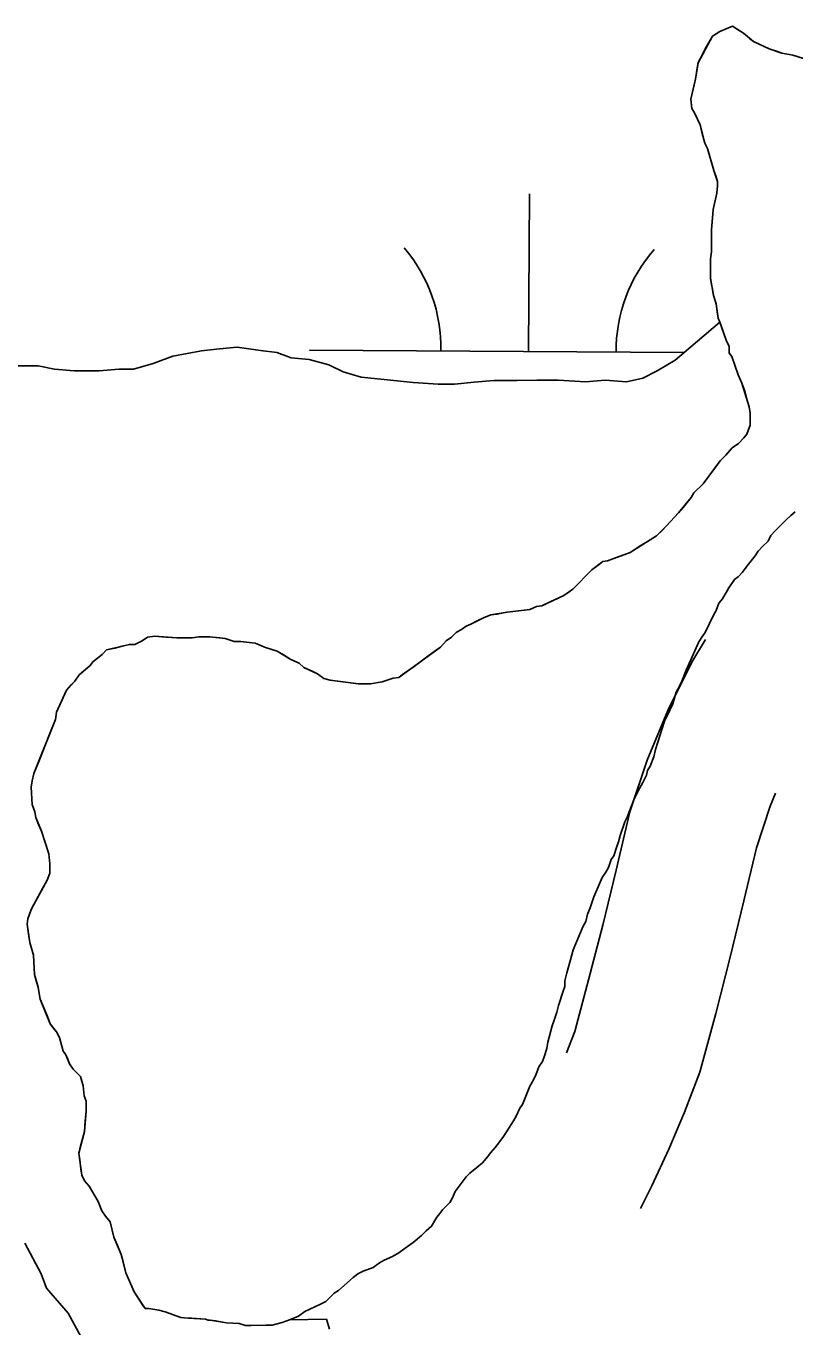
# Model space of a CAD drawing. Extents: x 3172231 to 3210228, y 940198 to 965780.
# Drawn here: x 3177939.5 to 3178115.1, y 962917.2 to 963214.1 of the extents above; entities that cross this region are included whole.
import ezdxf

# ---------------------------------------------------------------- set-up
doc = ezdxf.new("R2010")
doc.units = 0
for name, color, linetype in [('V-ROAD-CNTR', 7, 'Continuous'), ('V-SITE-VEGE', 7, 'Continuous'), ('V-TOPO-SHOR', 7, 'Continuous'), ('V-WETL-SWMP', 7, 'Continuous')]:
    doc.layers.add(name, color=color, linetype=linetype)

msp = doc.modelspace()

# ---------------------------------------------------------------- linework, layer by layer
at = {"layer": 'V-ROAD-CNTR'}
for points in [[(3178094.655, 963074.117), (3178091.567, 963068.945), (3178086.027, 963057.923), (3178081.308, 963046.531), (3178077.398, 963034.735), (3178074.276, 963021.441), (3178071.193, 963008.909), (3178067.974, 962996.409), (3178064.805, 962984.615), (3178062.947, 962979.762)], [(3178110.667, 963039.014), (3178109.442, 963036.057), (3178106.296, 963026.569), (3178103.446, 963014.427), (3178100.285, 963001.585), (3178096.988, 962988.775), (3178093.375, 962975.335), (3178089.903, 962966.265), (3178086.318, 962957.786), (3178082.441, 962949.44), (3178079.801, 962944.235)]]:
    msp.add_lwpolyline(points, dxfattribs=at)
at = {"layer": 'V-SITE-VEGE'}
for points in [[(3177940.94, 963041.841), (3177941.349, 963043.51), (3177946.31, 963055.82), (3177946.514, 963057.487), (3177948.792, 963062.497), (3177950.662, 963064.588), (3177951.698, 963066.05), (3177954.192, 963068.141), (3177954.815, 963068.977), (3177956.894, 963070.65), (3177957.932, 963071.694), (3177963.138, 963072.962), (3177964.387, 963072.966), (3177966.054, 963073.806), (3177967.3, 963074.641), (3177968.967, 963074.856), (3177973.97, 963074.455), (3177977.511, 963074.465), (3177978.969, 963074.678), (3177981.472, 963074.688), (3177985.015, 963074.283), (3177987.1, 963073.662), (3177988.558, 963073.668), (3177991.894, 963073.263), (3177994.19, 963072.227), (3177996.901, 963071.401), (3178000.033, 963069.538), (3178001.911, 963068.708), (3178002.955, 963067.672), (3178006.087, 963066.222), (3178007.549, 963065.186), (3178009.009, 963064.772), (3178015.471, 963063.961), (3178018.18, 963063.967), (3178020.887, 963064.393), (3178023.386, 963065.235), (3178024.635, 963065.448), (3178034.199, 963072.356), (3178035.447, 963073.818), (3178036.694, 963074.656), (3178037.73, 963075.702), (3178039.186, 963076.538), (3178040.02, 963077.166), (3178041.06, 963077.586), (3178043.973, 963079.055), (3178045.638, 963079.686), (3178049.385, 963080.324), (3178054.593, 963080.963), (3178056.05, 963081.592), (3178057.301, 963081.805), (3178062.294, 963084.113), (3178064.373, 963085.58), (3178068.737, 963089.969), (3178071.231, 963091.853), (3178072.272, 963092.064), (3178077.476, 963093.956), (3178083.505, 963097.726), (3178085.791, 963100.026), (3178088.492, 963102.953), (3178091.396, 963106.504), (3178092.019, 963107.551), (3178094.095, 963109.64), (3178098.04, 963114.862), (3178099.285, 963116.115), (3178100.739, 963117.786), (3178102.193, 963118.833), (3178103.44, 963120.088), (3178104.061, 963120.922), (3178104.89, 963123.011), (3178104.88, 963125.718), (3178104.667, 963127.177), (3178102.984, 963132.589), (3178102.144, 963134.461), (3178100.671, 963138.625), (3178100.045, 963139.458), (3178100.041, 963140.917), (3178099.412, 963142.373), (3178097.909, 963146.467), (3178097.52, 963147.368), (3178097.092, 963150.698), (3178096.461, 963152.574), (3178095.822, 963156.531), (3178095.807, 963160.907), (3178096.012, 963162.574), (3178095.996, 963167.575), (3178096.397, 963172.163), (3178097.218, 963175.917), (3178097.421, 963177.584), (3178097.419, 963178.624), (3178096.575, 963181.123), (3178095.103, 963186.12), (3178094.474, 963187.367), (3178093.419, 963191.533), (3178092.16, 963194.236), (3178091.531, 963195.279), (3178091.316, 963197.362), (3178092.344, 963201.949), (3178092.957, 963205.701), (3178096.272, 963211.755), (3178097.935, 963212.803), (3178100.85, 963214.063)], [(3178100.85, 963214.063), (3178103.354, 963212.402), (3178105.652, 963210.534), (3178109.201, 963208.877), (3178112.122, 963207.847), (3178114.624, 963207.438), (3178119.214, 963205.994)], [(3178008.831, 962916.726), (3178008.137, 962919.01), (3177999.678, 962918.87), (3177998.013, 962918.242), (3177995.726, 962917.609), (3177989.68, 962917.588), (3177988.222, 962918), (3177985.303, 962918.201), (3177981.55, 962918.813), (3177981.134, 962918.811), (3177980.507, 962919.02), (3177976.546, 962919.214), (3177974.881, 962919.417), (3177971.332, 962920.656), (3177969.874, 962921.07), (3177967.578, 962921.478), (3177966.747, 962921.475), (3177964.232, 962925.217), (3177962.343, 962929.59), (3177961.289, 962933.753), (3177959.609, 962937.708), (3177958.763, 962941.247), (3177957.719, 962942.494), (3177956.879, 962943.741), (3177956.04, 962945.822), (3177953.947, 962949.359), (3177952.898, 962950.606), (3177952.269, 962951.853), (3177951.628, 962956.853), (3177952.863, 962961.858), (3177953.267, 962966.443), (3177953.258, 962968.737), (3177952.837, 962969.988), (3177952.622, 962972.276), (3177951.991, 962974.359), (3177950.318, 962976.022), (3177949.48, 962977.267), (3177948.64, 962979.352), (3177948.009, 962980.181), (3177947.17, 962983.305), (3177946.539, 962984.554), (3177945.075, 962986.424), (3177942.764, 962992.043), (3177942.338, 962994.751), (3177941.497, 962997.665), (3177941.274, 963002.04), (3177940.432, 963004.954), (3177939.793, 963009.122), (3177939.998, 963010.373), (3177940.823, 963012.667), (3177944.346, 963019.138), (3177944.964, 963020.808), (3177944.96, 963022.89), (3177944.743, 963025.182), (3177943.059, 963030.386), (3177941.8, 963033.509), (3177941.587, 963034.759), (3177940.956, 963036.424), (3177940.737, 963040.382), (3177940.94, 963041.841)]]:
    msp.add_lwpolyline(points, dxfattribs=at)
at = {"layer": 'V-TOPO-SHOR'}
for points in [[(3178115.876, 963207.024), (3178114.624, 963207.438), (3178112.122, 963207.847), (3178111.077, 963208.261), (3178109.201, 963208.879), (3178105.652, 963210.534), (3178104.817, 963211.157), (3178103.354, 963212.402), (3178102.312, 963213.025), (3178100.85, 963214.063), (3178097.935, 963212.803), (3178096.272, 963211.755), (3178095.443, 963210.295), (3178094.613, 963208.832), (3178093.993, 963207.579), (3178092.957, 963205.701), (3178092.752, 963204.452), (3178092.344, 963201.949), (3178091.728, 963199.029), (3178091.316, 963197.362), (3178091.531, 963195.279), (3178092.16, 963194.238), (3178093.419, 963191.533), (3178093.841, 963189.868), (3178094.474, 963187.367), (3178095.103, 963186.12), (3178096.577, 963181.123), (3178096.997, 963179.874), (3178097.419, 963178.624), (3178097.421, 963177.584), (3178097.218, 963175.917), (3178096.397, 963172.163), (3178095.996, 963167.575), (3178096.002, 963165.702), (3178096.008, 963163.617), (3178096.012, 963162.574), (3178095.807, 963160.907), (3178095.816, 963158.615), (3178095.822, 963156.531), (3178096.035, 963155.072), (3178096.248, 963154.032), (3178096.461, 963152.574), (3178097.092, 963150.7), (3178097.307, 963148.826), (3178097.52, 963147.368), (3178097.909, 963146.467)], [(3178097.909, 963146.467), (3178098.148, 963145.912), (3178099.41, 963142.373), (3178100.041, 963140.917), (3178100.045, 963139.456), (3178100.671, 963138.625), (3178102.144, 963134.461), (3178102.984, 963132.589), (3178103.614, 963130.716), (3178104.247, 963128.426), (3178104.667, 963127.177), (3178104.88, 963125.718), (3178104.89, 963123.011), (3178104.477, 963121.966), (3178104.063, 963120.922), (3178103.44, 963120.088), (3178102.193, 963118.833), (3178100.739, 963117.786), (3178099.285, 963116.115), (3178098.04, 963114.862), (3178097.417, 963114.024), (3178094.095, 963109.64), (3178092.019, 963107.549), (3178091.396, 963106.504), (3178089.528, 963104.206), (3178088.492, 963102.953), (3178085.791, 963100.026), (3178084.752, 963098.982), (3178083.505, 963097.726), (3178081.426, 963096.471), (3178079.763, 963095.422), (3178077.476, 963093.956), (3178073.521, 963092.486), (3178072.272, 963092.064), (3178071.229, 963091.853), (3178070.191, 963091.015), (3178068.737, 963089.969), (3178067.283, 963088.506), (3178065.829, 963087.044), (3178064.373, 963085.58), (3178063.541, 963084.951), (3178062.294, 963084.113), (3178059.173, 963082.645), (3178057.301, 963081.805), (3178056.052, 963081.592), (3178054.593, 963080.963), (3178053.344, 963080.75), (3178049.385, 963080.322), (3178048.136, 963080.109), (3178047.096, 963079.898), (3178045.638, 963079.686), (3178043.973, 963079.055), (3178042.723, 963078.426), (3178041.06, 963077.586), (3178040.02, 963077.166), (3178039.186, 963076.538), (3178037.73, 963075.7), (3178036.694, 963074.656), (3178035.445, 963073.818), (3178034.199, 963072.356), (3178032.952, 963071.516), (3178031.289, 963070.263), (3178028.17, 963067.959), (3178025.467, 963066.074), (3178024.635, 963065.448), (3178023.386, 963065.235), (3178020.887, 963064.393), (3178018.18, 963063.967), (3178017.138, 963063.965), (3178015.471, 963063.961), (3178010.676, 963064.569), (3178009.009, 963064.772), (3178007.549, 963065.186), (3178006.087, 963066.222), (3178004.833, 963066.842), (3178002.955, 963067.672), (3178001.911, 963068.708), (3178000.033, 963069.538), (3177998.362, 963070.574), (3177996.901, 963071.401), (3177995.65, 963071.815), (3177994.19, 963072.227), (3177991.894, 963073.263), (3177989.809, 963073.464), (3177988.558, 963073.668), (3177987.1, 963073.662), (3177985.015, 963074.283), (3177983.763, 963074.486), (3177981.47, 963074.686), (3177978.969, 963074.678), (3177977.511, 963074.465), (3177973.97, 963074.455), (3177971.467, 963074.656), (3177968.967, 963074.856), (3177967.3, 963074.641), (3177966.052, 963073.806), (3177964.387, 963072.966), (3177963.138, 963072.962), (3177961.471, 963072.54), (3177959.806, 963072.118), (3177957.932, 963071.694)], [(3178102.082, 963088.408), (3178103.121, 963089.454), (3178104.159, 963090.917), (3178106.027, 963093.215), (3178106.65, 963094.257), (3178107.688, 963095.304), (3178108.933, 963096.557), (3178109.556, 963097.81), (3178110.594, 963098.855), (3178111.423, 963099.69), (3178113.086, 963101.364), (3178114.125, 963102.408), (3178115.163, 963103.246)], [(3178008.833, 962923.902), (3178009.871, 962924.947), (3178010.912, 962925.576), (3178014.236, 962928.504), (3178015.276, 962929.34), (3178016.523, 962929.971), (3178018.813, 962930.81), (3178020.269, 962931.857), (3178021.307, 962932.486), (3178023.181, 962933.325), (3178024.637, 962934.163), (3178026.091, 962935.209), (3178027.963, 962936.467), (3178029.833, 962938.138), (3178030.874, 962939.185), (3178032.121, 962940.229), (3178033.364, 962942.318), (3178033.986, 962943.154), (3178034.607, 962943.989), (3178034.816, 962944.198), (3178035.439, 962944.825), (3178036.27, 962945.662), (3178036.893, 962946.705), (3178037.511, 962948.165), (3178040.001, 962951.507), (3178040.833, 962952.345), (3178042.496, 962953.6), (3178043.743, 962954.647), (3178044.988, 962956.109), (3178045.613, 962956.945), (3178046.649, 962958.198), (3178047.481, 962959.243), (3178048.517, 962960.705), (3178049.76, 962962.585), (3178050.799, 962964.254), (3178051.419, 962965.299), (3178052.246, 962967.177), (3178052.869, 962968.012), (3178054.524, 962972.186), (3178055.353, 962973.437), (3178055.974, 962974.9), (3178056.594, 962976.569), (3178057.424, 962977.82), (3178057.838, 962978.865), (3178058.456, 962980.74), (3178058.661, 962982.201), (3178059.691, 962985.955), (3178060.103, 962987.206), (3178060.721, 962989.084), (3178061.135, 962990.544), (3178062.165, 962993.882), (3178062.579, 962994.925), (3178062.575, 962996.174), (3178062.984, 962998.052), (3178063.809, 963000.973), (3178064.428, 963003.266), (3178066.701, 963008.692), (3178067.324, 963009.736), (3178067.735, 963011.403), (3178068.356, 963012.865), (3178069.181, 963015.368), (3178070.629, 963018.706), (3178071.043, 963019.751), (3178071.872, 963021.002), (3178072.495, 963022.047), (3178073.114, 963023.925), (3178073.736, 963024.76), (3178074.355, 963026.636), (3178074.768, 963027.89), (3178075.18, 963029.35), (3178076.212, 963032.477), (3178076.835, 963033.73), (3178077.246, 963034.775), (3178078.281, 963037.486), (3178079.317, 963039.573), (3178080.351, 963041.451), (3178081.181, 963043.123), (3178081.385, 963044.165), (3178082.008, 963045.207), (3178082.833, 963047.294), (3178083.245, 963048.963), (3178084.275, 963052.302), (3178084.689, 963053.553), (3178085.307, 963055.429), (3178086.55, 963057.934), (3178087.171, 963059.396), (3178087.996, 963062.108), (3178088.826, 963063.568), (3178089.237, 963064.61), (3178090.272, 963067.115), (3178091.308, 963069.411), (3178093.17, 963073.585), (3178093.79, 963074.629), (3178094.622, 963075.673), (3178096.483, 963079.638), (3178097.106, 963080.683), (3178097.726, 963082.352), (3178098.556, 963083.396), (3178100.008, 963085.901), (3178101.251, 963087.781), (3178102.082, 963088.408)], [(3177957.932, 963071.694), (3177956.894, 963070.65), (3177954.815, 963068.977), (3177954.192, 963068.141), (3177952.529, 963066.677), (3177951.698, 963066.05), (3177950.662, 963064.588), (3177949.83, 963063.75), (3177948.792, 963062.497), (3177947.344, 963059.365), (3177946.514, 963057.487), (3177946.312, 963055.82), (3177944.866, 963052.273), (3177942.59, 963046.641), (3177941.349, 963043.51), (3177940.94, 963041.841), (3177940.735, 963040.382), (3177940.956, 963036.424), (3177941.587, 963034.759), (3177941.8, 963033.509), (3177942.429, 963031.844), (3177943.059, 963030.386), (3177944.743, 963025.182), (3177944.96, 963022.89), (3177944.964, 963020.808), (3177944.346, 963019.138), (3177943.309, 963017.258), (3177940.823, 963012.667), (3177940.409, 963011.622), (3177939.998, 963010.373), (3177939.793, 963009.122), (3177940.006, 963007.455), (3177940.219, 963006.412), (3177940.432, 963004.954), (3177941.274, 963002.04), (3177941.497, 962997.665), (3177941.919, 962995.998), (3177942.338, 962994.751), (3177942.551, 962993.293), (3177942.764, 962992.043), (3177944.444, 962988.089), (3177945.075, 962986.424), (3177945.703, 962985.592), (3177946.539, 962984.554), (3177947.17, 962983.305), (3177948.011, 962980.181), (3177948.64, 962979.35), (3177949.06, 962978.31), (3177949.48, 962977.267), (3177950.318, 962976.022), (3177951.991, 962974.359), (3177952.622, 962972.276), (3177952.837, 962969.986), (3177953.258, 962968.737), (3177953.263, 962967.486), (3177953.267, 962966.443), (3177953.064, 962964.152), (3177952.863, 962961.858), (3177952.247, 962959.355), (3177951.833, 962957.895), (3177951.628, 962956.853), (3177951.841, 962955.394), (3177952.056, 962953.312), (3177952.269, 962951.853), (3177952.898, 962950.606), (3177953.945, 962949.359), (3177956.04, 962945.822), (3177956.879, 962943.741), (3177957.719, 962942.494), (3177958.763, 962941.247), (3177959.609, 962937.708), (3177960.449, 962935.834), (3177961.289, 962933.753), (3177961.711, 962932.086), (3177962.343, 962929.59), (3177964.234, 962925.217), (3177966.118, 962922.307), (3177966.747, 962921.475), (3177967.578, 962921.478), (3177969.874, 962921.07), (3177971.332, 962920.656), (3177974.879, 962919.417), (3177976.546, 962919.214), (3177977.382, 962919.217), (3177980.507, 962919.02), (3177981.134, 962918.811), (3177981.55, 962918.813), (3177982.801, 962918.608), (3177985.303, 962918.201), (3177988.222, 962918), (3177989.68, 962917.588), (3177990.931, 962917.592), (3177994.266, 962917.605), (3177995.724, 962917.609), (3177998.013, 962918.242), (3177999.678, 962918.87), (3178001.759, 962919.712), (3178003.215, 962920.759), (3178006.752, 962922.436), (3178008.001, 962923.067), (3178008.833, 962923.902)]]:
    msp.add_lwpolyline(points, dxfattribs=at)
at = {"layer": 'V-WETL-SWMP'}
for p, q in [((3178096.272, 963211.755), (3178095.443, 963210.294)), ((3178097.935, 963212.803), (3178096.272, 963211.755)), ((3178100.849, 963214.062), (3178097.935, 963212.803)), ((3178102.311, 963213.025), (3178100.849, 963214.062)), ((3178103.355, 963212.403), (3178102.311, 963213.025)), ((3178104.817, 963211.157), (3178103.355, 963212.403)), ((3178094.614, 963208.833), (3178093.993, 963207.58)), ((3178095.443, 963210.294), (3178094.614, 963208.833)), ((3178105.653, 963210.535), (3178104.817, 963211.157)), ((3178109.201, 963208.879), (3178105.653, 963210.535)), ((3178111.078, 963208.26), (3178109.201, 963208.879)), ((3178092.957, 963205.702), (3178092.752, 963204.451)), ((3178093.993, 963207.58), (3178092.957, 963205.702)), ((3178112.122, 963207.847), (3178111.078, 963208.26)), ((3178114.624, 963207.438), (3178112.122, 963207.847)), ((3178115.875, 963207.025), (3178114.624, 963207.438)), ((3178092.752, 963204.451), (3178092.344, 963201.949)), ((3178092.344, 963201.949), (3178091.728, 963199.029)), ((3178091.728, 963199.029), (3178091.316, 963197.361)), ((3178091.316, 963197.361), (3178091.531, 963195.278)), ((3178091.531, 963195.278), (3178092.16, 963194.238)), ((3178092.16, 963194.238), (3178093.419, 963191.533)), ((3178093.419, 963191.533), (3178093.841, 963189.867)), ((3178093.841, 963189.867), (3178094.474, 963187.368)), ((3178094.474, 963187.368), (3178095.103, 963186.12)), ((3178095.103, 963186.12), (3178096.578, 963181.123)), ((3178096.578, 963181.123), (3178096.998, 963179.874)), ((3178096.998, 963179.874), (3178097.419, 963178.625)), ((3178097.422, 963177.584), (3178097.219, 963175.916)), ((3178097.419, 963178.625), (3178097.422, 963177.584)), ((3178054.247, 963139.798), (3178054.492, 963175.797)), ((3178097.219, 963175.916), (3178096.398, 963172.162)), ((3178096.398, 963172.162), (3178095.996, 963167.576)), ((3178095.996, 963167.576), (3178096.002, 963165.701)), ((3178096.002, 963165.701), (3178096.008, 963163.617)), ((3178096.012, 963162.575), (3178095.808, 963160.907)), ((3178096.008, 963163.617), (3178096.012, 963162.575)), ((3178095.808, 963160.907), (3178095.816, 963158.615)), ((3178095.816, 963158.615), (3178095.822, 963156.531)), ((3178095.822, 963156.531), (3178096.035, 963155.073)), ((3178096.035, 963155.073), (3178096.247, 963154.032)), ((3178096.247, 963154.032), (3178096.46, 963152.574)), ((3178096.46, 963152.574), (3178097.091, 963150.7)), ((3178097.091, 963150.7), (3178097.306, 963148.826)), ((3178097.909, 963146.466), (3178087.7, 963137.835)), ((3178097.306, 963148.826), (3178097.519, 963147.368)), ((3178097.519, 963147.368), (3178097.909, 963146.466)), ((3177983.687, 963140.37), (3177979.594, 963139.947)), ((3177987.781, 963140.792), (3177983.687, 963140.37)), ((3177993.106, 963139.99), (3177987.781, 963140.792)), ((3177973.047, 963138.698), (3177968.548, 963137.046)), ((3177979.594, 963139.947), (3177973.047, 963138.698)), ((3177996.793, 963139.592), (3177993.106, 963139.99)), ((3178000.072, 963138.375), (3177996.793, 963139.592)), ((3178004.168, 963137.978), (3178000.072, 963138.375)), ((3178008.676, 963136.764), (3178004.168, 963137.978)), ((3178004.248, 963140.138), (3178089.736, 963139.556)), ((3178087.7, 963137.835), (3178083.613, 963135.365)), ((3177942.344, 963136.553), (3177936.611, 963136.534)), ((3177946.031, 963135.746), (3177942.344, 963136.553)), ((3177950.537, 963135.35), (3177946.031, 963135.746)), ((3177956.269, 963135.369), (3177950.537, 963135.35)), ((3177960.772, 963135.793), (3177956.269, 963135.369)), ((3177964.048, 963135.803), (3177960.772, 963135.793)), ((3177968.548, 963137.046), (3177964.048, 963135.803)), ((3178011.957, 963135.137), (3178008.676, 963136.764)), ((3178016.056, 963133.921), (3178011.957, 963135.137)), ((3178083.613, 963135.365), (3178080.343, 963133.717)), ((3178024.248, 963133.128), (3178016.056, 963133.921)), ((3178027.934, 963132.731), (3178024.248, 963133.128)), ((3178033.668, 963132.34), (3178027.934, 963132.731)), ((3178037.353, 963132.351), (3178033.668, 963132.34)), ((3178041.856, 963132.775), (3178037.353, 963132.351)), ((3178046.359, 963133.199), (3178041.856, 963132.775)), ((3178051.682, 963133.216), (3178046.359, 963133.199)), ((3178056.186, 963133.23), (3178051.682, 963133.216)), ((3178061.099, 963133.246), (3178056.186, 963133.23)), ((3178067.242, 963132.856), (3178061.099, 963133.246)), ((3178071.745, 963133.28), (3178067.242, 963132.856)), ((3178076.66, 963132.886), (3178071.745, 963133.28)), ((3178080.343, 963133.717), (3178076.66, 963132.886)), ((3177939.296, 962936.314), (3177943.004, 962929.365)), ((3177943.004, 962929.365), (3177944.242, 962926.093)), ((3177944.242, 962926.093), (3177949.174, 962920.377)), ((3177949.174, 962920.377), (3177952.057, 962915.063))]:
    msp.add_line(p, q, dxfattribs=at)
for centre, start, end in [((3177999.008, 963140.649), 358.83817, 40.38182), ((3178109.492, 963139.897), 138.83816, 180.38182)]:
    msp.add_arc(centre, 35.246, start, end, dxfattribs=at)

doc.saveas('drawing.dxf')
